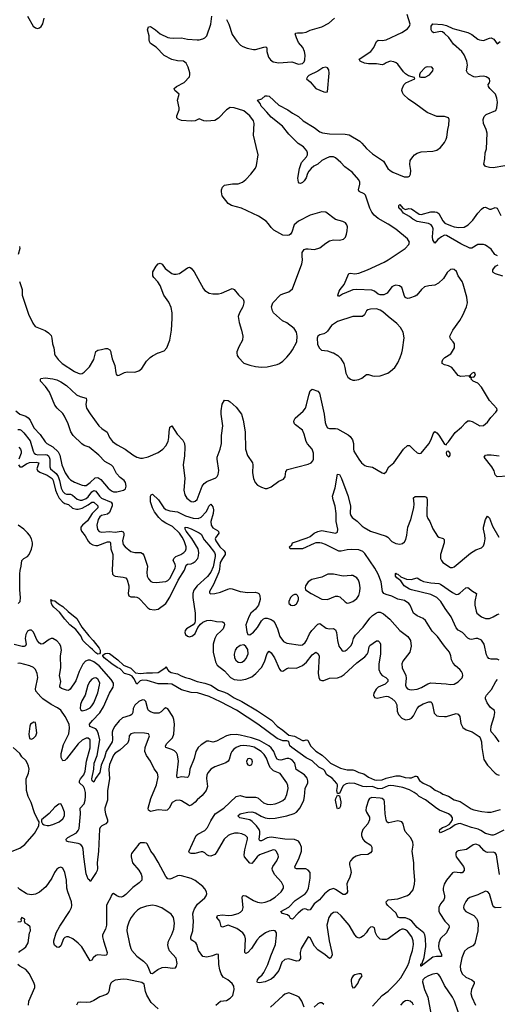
# Model space of a CAD drawing. Header units: inches. Extents: x 1682530 to 1839546, y 640742 to 791647.
# Tile 693 of 923: x 1810348 to 1815252, y 673318 to 683415. Entities that reach past the tile are written whole.
import ezdxf

# ---------------------------------------------------------------- set-up
doc = ezdxf.new("R2010")
doc.units = ezdxf.units.IN
doc.header["$MEASUREMENT"] = 0
doc.layers.add('B8617', color=7, linetype='Continuous')
doc.layers.add('B8618', color=7, linetype='Continuous')

msp = doc.modelspace()

# ---------------------------------------------------------------- linework, layer by layer
at = {"layer": 'B8617', "color": 5}
for points, elevation in [([(1810310, 679405), (1810350, 679370), (1810410, 679350), (1810434, 679334), (1810454, 679310), (1810495, 679230), (1810560, 679160), (1810610, 679085), (1810628, 679068), (1810690, 679035), (1810744, 678984), (1810761, 678950), (1810780, 678850), (1810816, 678770), (1810850, 678716), (1810870, 678697), (1810910, 678673), (1810990, 678642), (1811010, 678637), (1811030, 678640), (1811070, 678668), (1811124, 678716), (1811150, 678721), (1811180, 678700), (1811258, 678610), (1811290, 678584), (1811310, 678575), (1811345, 678575), (1811415, 678590), (1811435, 678605), (1811441, 678630), (1811434, 678670), (1811421, 678690), (1811380, 678720), (1811341, 678761), (1811307, 678830), (1811290, 678848), (1811223, 678883), (1811160, 678950), (1811062, 679030), (1811010, 679050), (1810985, 679065), (1810897, 679150), (1810872, 679190), (1810846, 679270), (1810809, 679350), (1810790, 679377), (1810732, 679430), (1810710, 679462), (1810654, 679594), (1810614, 679654), (1810561, 679710), (1810561, 679730), (1810566, 679734), (1810610, 679743), (1810690, 679733), (1810730, 679721), (1810770, 679701), (1810830, 679663), (1810930, 679569), (1810970, 679552), (1811030, 679534), (1811034, 679514), (1811026, 679470), (1811034, 679430), (1811070, 679372), (1811161, 679250), (1811190, 679222), (1811245, 679185), (1811270, 679129), (1811302, 679090), (1811350, 679055), (1811430, 679011), (1811510, 678953), (1811550, 678929), (1811590, 678919), (1811610, 678919), (1811668, 678932), (1811770, 678976), (1811818, 679010), (1811850, 679044), (1811874, 679090), (1811881, 679130), (1811882, 679190), (1811888, 679232), (1811890, 679238), (1811910, 679251), (1811964, 679164), (1812022, 679102), (1812040, 679070), (1812045, 679030), (1812039, 678941), (1812027, 678850), (1812043, 678710), (1812032, 678590), (1812044, 678544), (1812064, 678510), (1812110, 678476), (1812130, 678472), (1812150, 678477), (1812170, 678495), (1812223, 678630), (1812242, 678658), (1812270, 678679), (1812362, 678718), (1812377, 678730), (1812387, 678750), (1812392, 678792), (1812375, 678910), (1812375, 678930), (1812408, 679012), (1812420, 679070), (1812421, 679150), (1812433, 679250), (1812416, 679370), (1812415, 679405), (1812426, 679474), (1812450, 679512), (1812490, 679511), (1812510, 679496), (1812570, 679443), (1812624, 679370), (1812642, 679310), (1812664, 679190), (1812667, 679010), (1812687, 678947), (1812739, 678870), (1812743, 678850), (1812738, 678770), (1812747, 678710), (1812765, 678670), (1812790, 678643), (1812830, 678620), (1812870, 678608), (1812890, 678608), (1812930, 678625), (1813010, 678683), (1813057, 678703), (1813072, 678728), (1813079, 678781), (1813097, 678803), (1813310, 678856), (1813341, 678870), (1813358, 678890), (1813364, 678910), (1813363, 678970), (1813352, 679010), (1813304, 679064), (1813288, 679088), (1813270, 679165), (1813250, 679207), (1813179, 679259), (1813169, 679270), (1813163, 679290), (1813167, 679310), (1813178, 679330), (1813259, 679401), (1813282, 679430), (1813294, 679466), (1813315, 679565), (1813330, 679610), (1813350, 679625), (1813410, 679605), (1813426, 679586), (1813473, 679370), (1813484, 679284), (1813494, 679254), (1813510, 679231), (1813530, 679222), (1813590, 679224), (1813610, 679218), (1813719, 679159), (1813740, 679140), (1813765, 679105), (1813775, 679070), (1813775, 679015), (1813780, 678990), (1813829, 678910), (1813858, 678870), (1813890, 678844), (1813910, 678835), (1813970, 678825), (1814070, 678767), (1814090, 678761), (1814110, 678778), (1814137, 678830), (1814190, 678870), (1814290, 679012), (1814330, 679050), (1814350, 679050), (1814390, 679008), (1814430, 678973), (1814450, 678967), (1814470, 678971), (1814550, 679065), (1814574, 679110), (1814592, 679168), (1814610, 679193), (1814630, 679179), (1814650, 679153), (1814710, 679062), (1814730, 679054), (1814735, 679070), (1814750, 679085), (1814818, 679182), (1814884, 679236), (1814930, 679286), (1814950, 679301), (1814970, 679303), (1814995, 679295), (1815071, 679251), (1815110, 679255), (1815150, 679288), (1815185, 679335), (1815238, 679390), (1815249, 679410), (1815247, 679427), (1815171, 679510), (1815090, 679647), (1815050, 679687), (1815005, 679710), (1814984, 679730), (1814986, 679746), (1814974, 679746), (1814962, 679762), (1814877, 679757), (1814850, 679765), (1814785, 679850), (1814750, 679867), (1814710, 679877), (1814687, 679890), (1814684, 679910), (1814692, 679930), (1814712, 679950), (1814774, 679990), (1814780, 680000)], 460), ([(1810704, 680000), (1810704, 679990), (1810712, 679970), (1810743, 679930), (1810785, 679890), (1810910, 679809), (1810950, 679789), (1810970, 679785), (1810990, 679788), (1811010, 679799), (1811065, 679855), (1811111, 679930), (1811126, 680000)], 480), ([(1811285, 680000), (1811299, 679939), (1811326, 679870), (1811334, 679794), (1811339, 679779), (1811350, 679767), (1811370, 679771), (1811423, 679797), (1811450, 679805), (1811530, 679802), (1811570, 679814), (1811601, 679839), (1811650, 679913), (1811686, 679950), (1811710, 679968), (1811770, 679999), (1811772, 680000)], 480), ([(1812578, 680000), (1812582, 679970), (1812594, 679950), (1812650, 679893), (1812710, 679871), (1812770, 679858), (1812830, 679853), (1812890, 679856), (1812990, 679879), (1813015, 679890), (1813050, 679914), (1813090, 679954), (1813127, 680000)], 480), ([(1813563, 680000), (1813570, 679998), (1813613, 679970), (1813643, 679943), (1813676, 679890), (1813687, 679850), (1813696, 679790), (1813718, 679750), (1813744, 679730), (1813770, 679719), (1813790, 679717), (1813830, 679724), (1813861, 679739), (1813910, 679775), (1813930, 679778), (1813970, 679762), (1813990, 679760), (1814050, 679764), (1814128, 679792), (1814156, 679810), (1814201, 679850), (1814230, 679895), (1814256, 679950), (1814271, 680000)], 480), ([(1810330, 679214), (1810350, 679213), (1810365, 679205), (1810390, 679180), (1810455, 679095), (1810487, 678990), (1810498, 678970), (1810510, 678961), (1810533, 678953), (1810610, 678957), (1810630, 678954), (1810643, 678943), (1810652, 678930), (1810657, 678910), (1810656, 678830), (1810666, 678810), (1810721, 678761), (1810743, 678730), (1810758, 678690), (1810775, 678610), (1810790, 678576), (1810810, 678555), (1810830, 678550), (1810870, 678549), (1810890, 678539), (1810939, 678499), (1810970, 678489), (1810990, 678488), (1811030, 678504), (1811050, 678523), (1811090, 678575), (1811110, 678588), (1811130, 678581), (1811166, 678530), (1811189, 678509), (1811288, 678468), (1811298, 678450), (1811296, 678430), (1811270, 678361), (1811250, 678343), (1811189, 678330), (1811170, 678316), (1811153, 678290), (1811139, 678230), (1811146, 678186), (1811165, 678165), (1811190, 678161), (1811270, 678165), (1811330, 678159), (1811390, 678170), (1811410, 678162), (1811416, 678150), (1811416, 678130), (1811402, 678070), (1811412, 678032), (1811430, 678009), (1811490, 677963), (1811530, 677953), (1811592, 677952), (1811610, 677942), (1811624, 677924), (1811659, 677810), (1811653, 677750), (1811658, 677710), (1811670, 677682), (1811694, 677654), (1811710, 677646), (1811750, 677643), (1811850, 677655), (1811870, 677665), (1811890, 677684), (1811946, 677790), (1811949, 677810), (1811944, 677830), (1811925, 677870), (1811929, 677890), (1811951, 677909), (1812002, 677930), (1812033, 677950), (1812051, 677970), (1812057, 677990), (1812056, 678010), (1812038, 678070), (1812017, 678110), (1811989, 678150), (1811918, 678218), (1811850, 678251), (1811810, 678276), (1811777, 678310), (1811732, 678370), (1811710, 678410), (1811691, 678470), (1811691, 678529), (1811699, 678541), (1811710, 678548), (1811774, 678490), (1811827, 678410), (1811850, 678393), (1811890, 678379), (1811970, 678368), (1812050, 678329), (1812130, 678303), (1812179, 678301), (1812210, 678313), (1812263, 678370), (1812281, 678399), (1812290, 678425), (1812310, 678447), (1812330, 678419), (1812337, 678390), (1812333, 678350), (1812312, 678270), (1812313, 678230), (1812330, 678203), (1812378, 678178), (1812390, 678165), (1812392, 678150), (1812359, 678101), (1812356, 678090), (1812361, 678070), (1812404, 678010), (1812447, 677970), (1812459, 677950), (1812458, 677930), (1812430, 677890), (1812408, 677850), (1812401, 677779), (1812394, 677750), (1812338, 677622), (1812297, 677550), (1812298, 677538), (1812302, 677530), (1812308, 677528), (1812350, 677531), (1812410, 677543), (1812484, 677576), (1812510, 677581), (1812530, 677578), (1812610, 677550), (1812690, 677542), (1812765, 677545), (1812790, 677539), (1812803, 677530), (1812814, 677510), (1812816, 677470), (1812799, 677410), (1812770, 677370), (1812722, 677330), (1812700, 677290), (1812669, 677210), (1812679, 677139), (1812690, 677111), (1812710, 677107), (1812750, 677134), (1812790, 677183), (1812829, 677251), (1812850, 677270), (1812870, 677278), (1812890, 677279), (1812930, 677264), (1812950, 677250), (1812968, 677230), (1812996, 677170), (1813020, 677090), (1813057, 677037), (1813090, 677020), (1813230, 677000), (1813250, 677006), (1813280, 677030), (1813294, 677050), (1813324, 677116), (1813346, 677150), (1813410, 677218), (1813430, 677222), (1813495, 677175), (1813530, 677168), (1813570, 677171), (1813590, 677157), (1813601, 677130), (1813610, 677050), (1813626, 676990), (1813656, 676950), (1813670, 676940), (1813690, 676942), (1813710, 676956), (1813750, 676999), (1813765, 677030), (1813776, 677070), (1813796, 677104), (1813876, 677184), (1813942, 677278), (1813970, 677306), (1814010, 677334), (1814030, 677340), (1814050, 677340), (1814082, 677322), (1814147, 677267), (1814201, 677210), (1814250, 677150), (1814333, 677090), (1814359, 677050), (1814367, 676990), (1814353, 676930), (1814283, 676837), (1814270, 676810), (1814275, 676770), (1814312, 676690), (1814316, 676664), (1814309, 676590), (1814317, 676570), (1814330, 676554), (1814350, 676545), (1814370, 676542), (1814430, 676550), (1814474, 676566), (1814537, 676603), (1814570, 676614), (1814725, 676605), (1814770, 676597), (1814810, 676602), (1814850, 676625), (1814890, 676667), (1814896, 676690), (1814894, 676710), (1814885, 676730), (1814867, 676750), (1814821, 676790), (1814797, 676817), (1814782, 676850), (1814776, 676890), (1814760, 676930), (1814710, 676990), (1814639, 677090), (1814584, 677144), (1814515, 677255), (1814490, 677274), (1814430, 677302), (1814391, 677330), (1814357, 677410), (1814344, 677430), (1814298, 677458), (1814230, 677474), (1814170, 677504), (1814110, 677520), (1814088, 677530), (1814072, 677552), (1814058, 677650), (1814028, 677730), (1813994, 677790), (1813890, 677941), (1813870, 677960), (1813830, 677978), (1813750, 677982), (1813710, 677980), (1813650, 677964), (1813626, 677966), (1813487, 678033), (1813450, 678048), (1813428, 678052), (1813390, 678051), (1813370, 678045), (1813250, 677990), (1813129, 677989), (1813126, 677990), (1813118, 678010), (1813142, 678030), (1813150, 678051), (1813299, 678101), (1813330, 678117), (1813370, 678150), (1813410, 678168), (1813450, 678176), (1813590, 678150), (1813610, 678159), (1813615, 678190), (1813598, 678270), (1813598, 678350), (1813587, 678427), (1813566, 678490), (1813560, 678530), (1813586, 678614), (1813610, 678756), (1813630, 678751), (1813653, 678710), (1813716, 678536), (1813744, 678430), (1813742, 678350), (1813747, 678330), (1813761, 678310), (1813813, 678273), (1813863, 678223), (1813886, 678206), (1813950, 678170), (1814110, 678120), (1814128, 678108), (1814170, 678064), (1814210, 678043), (1814250, 678036), (1814277, 678043), (1814300, 678060), (1814314, 678086), (1814324, 678130), (1814332, 678210), (1814363, 678290), (1814396, 678410), (1814397, 678450), (1814390, 678511), (1814410, 678524), (1814506, 678526), (1814520, 678520), (1814528, 678508), (1814530, 678494), (1814528, 678350), (1814529, 678329), (1814540, 678300), (1814558, 678270), (1814590, 678194), (1814639, 678119), (1814650, 678109), (1814695, 678095), (1814705, 678085), (1814707, 678050), (1814670, 677930), (1814670, 677890), (1814678, 677870), (1814694, 677850), (1814770, 677798), (1814790, 677798), (1814810, 677806), (1814977, 677943), (1815030, 677979), (1815090, 678000), (1815110, 678021), (1815120, 678050), (1815126, 678090), (1815124, 678130), (1815110, 678190), (1815111, 678210), (1815130, 678291), (1815150, 678325), (1815170, 678304), (1815202, 678222), (1815269, 678110)], 440), ([(1810339, 679030), (1810355, 679010), (1810362, 678990), (1810363, 678970), (1810339, 678910)], 420), ([(1815355, 678735), (1815250, 678727), (1815230, 678749), (1815218, 678790), (1815196, 678830), (1815117, 678930), (1815129, 678950), (1815146, 678954), (1815190, 678954), (1815270, 678942)], 440), ([(1810336, 678850), (1810350, 678830), (1810370, 678829), (1810419, 678861), (1810450, 678873), (1810519, 678879), (1810546, 678870), (1810524, 678810), (1810532, 678792), (1810556, 678776), (1810630, 678746), (1810680, 678710), (1810692, 678690), (1810717, 678590), (1810732, 678550), (1810755, 678510), (1810790, 678466), (1810810, 678454), (1810850, 678445), (1810890, 678407), (1810930, 678394), (1810950, 678394), (1810990, 678407), (1811050, 678439), (1811090, 678467), (1811110, 678467), (1811151, 678430), (1811152, 678410), (1811092, 678350), (1811044, 678276), (1810992, 678230), (1810977, 678210), (1810975, 678190), (1810983, 678170), (1811021, 678121), (1811050, 678067), (1811068, 678048), (1811098, 678030), (1811130, 678022), (1811150, 678023), (1811250, 678062), (1811270, 678061), (1811276, 678056), (1811280, 678050), (1811285, 677990), (1811304, 677930), (1811306, 677910), (1811296, 677770), (1811302, 677730), (1811315, 677715), (1811328, 677708), (1811410, 677700), (1811439, 677690), (1811452, 677672), (1811468, 677610), (1811470, 677590), (1811463, 677530), (1811468, 677508), (1811490, 677495), (1811530, 677498), (1811550, 677494), (1811570, 677482), (1811590, 677466), (1811664, 677384), (1811685, 677370), (1811730, 677363), (1811770, 677369), (1811850, 677428), (1811890, 677493), (1811974, 677666), (1812039, 677770), (1812058, 677822), (1812070, 677832), (1812110, 677836), (1812130, 677844), (1812150, 677859), (1812177, 677890), (1812184, 677916), (1812187, 677950), (1812179, 677990), (1812114, 678094), (1812059, 678170), (1812048, 678192), (1812047, 678210), (1812070, 678209), (1812110, 678193), (1812192, 678152), (1812210, 678138), (1812241, 678081), (1812290, 678026), (1812347, 677950), (1812355, 677930), (1812356, 677910), (1812336, 677804), (1812312, 677748), (1812276, 677704), (1812169, 677610), (1812136, 677564), (1812126, 677530), (1812125, 677490), (1812151, 677329), (1812150, 677250), (1812145, 677230), (1812129, 677211), (1812062, 677170), (1812046, 677150), (1812043, 677130), (1812050, 677110), (1812070, 677094), (1812090, 677088), (1812123, 677097), (1812150, 677122), (1812177, 677183), (1812204, 677216), (1812230, 677237), (1812270, 677253), (1812310, 677258), (1812370, 677243), (1812430, 677240), (1812448, 677230), (1812450, 677209), (1812436, 677170), (1812421, 677150), (1812370, 677103), (1812350, 677070), (1812336, 677010), (1812334, 676930), (1812358, 676830), (1812376, 676796), (1812450, 676739), (1812512, 676670), (1812550, 676650), (1812610, 676642), (1812670, 676651), (1812730, 676678), (1812771, 676710), (1812830, 676772), (1812861, 676830), (1812890, 676917), (1812910, 676938), (1812930, 676921), (1812964, 676870), (1813015, 676755), (1813030, 676739), (1813050, 676735), (1813090, 676762), (1813110, 676770), (1813190, 676766), (1813250, 676793), (1813293, 676827), (1813350, 676903), (1813390, 676928), (1813410, 676914), (1813423, 676890), (1813413, 676713), (1813419, 676670), (1813430, 676644), (1813450, 676638), (1813470, 676640), (1813530, 676661), (1813610, 676667), (1813650, 676680), (1813681, 676699), (1813810, 676821), (1813890, 676883), (1813916, 676910), (1813926, 676930), (1813937, 676983), (1813944, 676996), (1814010, 677046), (1814030, 677045), (1814045, 677030), (1814052, 677010), (1814052, 676910), (1814035, 676810), (1814036, 676750), (1814052, 676710), (1814071, 676691), (1814106, 676670), (1814128, 676650), (1814127, 676630), (1814099, 676601), (1814030, 676570), (1814008, 676550), (1813985, 676510), (1813982, 676490), (1813990, 676466), (1814018, 676458), (1814110, 676478), (1814130, 676475), (1814170, 676453), (1814202, 676422), (1814220, 676390), (1814225, 676325), (1814237, 676290), (1814270, 676254), (1814310, 676237), (1814350, 676242), (1814370, 676254), (1814390, 676278), (1814429, 676351), (1814450, 676375), (1814490, 676399), (1814550, 676421), (1814570, 676419), (1814579, 676410), (1814587, 676390), (1814605, 676305), (1814612, 676292), (1814630, 676278), (1814650, 676272), (1814710, 676269), (1814730, 676270), (1814830, 676299), (1814850, 676295), (1814867, 676270), (1814878, 676198), (1814896, 676156), (1814932, 676132), (1814993, 676113), (1815064, 676064), (1815075, 676050), (1815089, 676010), (1815093, 675950), (1815115, 675830), (1815152, 675770), (1815228, 675688), (1815250, 675675), (1815270, 675669)], 420), ([(1810332, 677428), (1810352, 677450), (1810358, 677490), (1810351, 677570), (1810349, 677731), (1810352, 677768), (1810364, 677810), (1810369, 677870), (1810390, 677890), (1810428, 677912), (1810444, 677930), (1810470, 677986), (1810479, 678030), (1810480, 678050), (1810471, 678090), (1810450, 678130), (1810430, 678153), (1810390, 678190), (1810334, 678230)], 420), ([(1815270, 676848), (1815250, 676856), (1815190, 676857), (1815164, 676864), (1815150, 676883), (1815142, 676902), (1815116, 677010), (1815090, 677052), (1815050, 677071), (1815030, 677071), (1814990, 677058), (1814970, 677062), (1814950, 677074), (1814893, 677130), (1814850, 677156), (1814830, 677180), (1814779, 677290), (1814716, 677376), (1814671, 677450), (1814631, 677490), (1814570, 677521), (1814370, 677567), (1814350, 677577), (1814297, 677610), (1814260, 677660), (1814221, 677690), (1814208, 677710), (1814207, 677733), (1814210, 677742), (1814214, 677734), (1814230, 677728), (1814262, 677702), (1814318, 677678), (1814366, 677674), (1814430, 677691), (1814466, 677666), (1814494, 677654), (1814570, 677639), (1814650, 677634), (1814670, 677626), (1814790, 677540), (1814830, 677522), (1814850, 677524), (1814867, 677533), (1814930, 677588), (1814950, 677593), (1814996, 677556), (1815039, 677530), (1815020, 677450), (1815020, 677410), (1815034, 677350), (1815043, 677330), (1815090, 677290), (1815130, 677275), (1815170, 677274), (1815210, 677290), (1815250, 677316), (1815270, 677323)], 420), ([(1815275, 674650), (1815248, 674828), (1815242, 674850), (1815230, 674870), (1815210, 674877), (1815150, 674874), (1815130, 674881), (1815114, 674894), (1815070, 674945), (1815030, 674961), (1815005, 674955), (1814935, 674905), (1814850, 674893), (1814836, 674884), (1814827, 674870), (1814825, 674850), (1814830, 674830), (1814903, 674730), (1814912, 674710), (1814913, 674690), (1814890, 674668), (1814870, 674666), (1814810, 674673), (1814790, 674665), (1814729, 674590), (1814707, 674550), (1814696, 674510), (1814695, 674490), (1814711, 674430), (1814711, 674410), (1814702, 674390), (1814670, 674348), (1814653, 674310), (1814653, 674273), (1814661, 674250), (1814714, 674170), (1814753, 674130), (1814757, 674110), (1814731, 674050), (1814670, 673993), (1814652, 673950), (1814648, 673910), (1814652, 673890), (1814677, 673830), (1814679, 673810), (1814629, 673809), (1814590, 673800), (1814469, 673709), (1814465, 673710), (1814467, 673730), (1814479, 673741), (1814502, 673798), (1814517, 673910), (1814513, 673993), (1814506, 674030), (1814496, 674050), (1814430, 674105), (1814373, 674170), (1814350, 674187), (1814310, 674204), (1814250, 674205), (1814231, 674211), (1814212, 674252), (1814129, 674330), (1814115, 674350), (1814110, 674370), (1814131, 674389), (1814230, 674399), (1814330, 674434), (1814354, 674450), (1814387, 674493), (1814402, 674550), (1814404, 674590), (1814395, 674710), (1814396, 674770), (1814376, 674890), (1814387, 674950), (1814385, 674985), (1814362, 675030), (1814307, 675090), (1814298, 675110), (1814286, 675170), (1814270, 675190), (1814230, 675199), (1814138, 675178), (1814130, 675179), (1814118, 675190), (1814110, 675210), (1814100, 675270), (1814094, 675394), (1814090, 675410), (1814070, 675428), (1814050, 675433), (1813962, 675438), (1813939, 675430), (1813928, 675412), (1813905, 675335), (1813902, 675310), (1813909, 675289), (1813938, 675238), (1813941, 675210), (1813924, 675170), (1813871, 675110), (1813857, 675070), (1813858, 675050), (1813870, 675013), (1813887, 674990), (1813952, 674950), (1813963, 674930), (1813962, 674890), (1813950, 674870), (1813924, 674856), (1813846, 674850), (1813803, 674837), (1813770, 674816), (1813745, 674790), (1813735, 674770), (1813733, 674750), (1813746, 674706), (1813750, 674670), (1813739, 674621), (1813712, 674570), (1813707, 674553), (1813713, 674470), (1813705, 674455), (1813690, 674445), (1813670, 674445), (1813590, 674496), (1813570, 674504), (1813530, 674492), (1813476, 674450), (1813427, 674390), (1813373, 674350), (1813330, 674286), (1813310, 674285), (1813290, 674294), (1813270, 674297), (1813250, 674290), (1813207, 674253), (1813150, 674190), (1813130, 674197), (1813118, 674218), (1813097, 674237), (1813045, 674250), (1813028, 674270), (1813110, 674315), (1813177, 674383), (1813279, 674450), (1813295, 674470), (1813312, 674510), (1813331, 674610), (1813329, 674669), (1813310, 674695), (1813286, 674706), (1813190, 674707), (1813175, 674715), (1813174, 674730), (1813213, 674810), (1813240, 674890), (1813240, 674930), (1813223, 674970), (1813210, 674990), (1813169, 675009), (1813070, 675013), (1812930, 675033), (1812890, 675025), (1812830, 674993), (1812813, 674993), (1812807, 675007), (1812815, 675065), (1812813, 675090), (1812806, 675110), (1812780, 675150), (1812734, 675194), (1812710, 675209), (1812609, 675230), (1812588, 675250), (1812612, 675270), (1812626, 675274), (1812690, 675290), (1812730, 675292), (1812770, 675282), (1812827, 675247), (1812870, 675232), (1812910, 675225), (1812970, 675226), (1813090, 675250), (1813165, 675275), (1813191, 675290), (1813226, 675334), (1813264, 675410), (1813272, 675450), (1813278, 675530), (1813306, 675590), (1813308, 675610), (1813298, 675638), (1813272, 675670), (1813187, 675727), (1813172, 675790), (1813150, 675820), (1813130, 675833), (1813110, 675838), (1813090, 675838), (1813030, 675823), (1813010, 675824), (1812992, 675832), (1812977, 675857), (1812956, 675910), (1812930, 675948), (1812905, 675970), (1812810, 676022), (1812727, 676050), (1812610, 676078), (1812570, 676084), (1812510, 676082), (1812470, 676072), (1812370, 676015), (1812330, 676008), (1812290, 676018), (1812270, 676017), (1812210, 675979), (1812181, 675950), (1812156, 675910), (1812140, 675840), (1812095, 675730), (1812088, 675672), (1812079, 675650), (1812070, 675644), (1812010, 675651), (1811970, 675640), (1811965, 675645), (1811962, 675662), (1811978, 675810), (1811970, 675877), (1811958, 675898), (1811937, 675917), (1811910, 675932), (1811850, 675950), (1811845, 675965), (1811856, 675990), (1811918, 676050), (1811932, 676088), (1811936, 676190), (1811930, 676239), (1811921, 676270), (1811870, 676347), (1811850, 676359), (1811830, 676347), (1811801, 676319), (1811775, 676305), (1811730, 676305), (1811690, 676318), (1811672, 676332), (1811664, 676344), (1811643, 676423), (1811630, 676437), (1811610, 676439), (1811570, 676422), (1811530, 676387), (1811512, 676350), (1811509, 676310), (1811500, 676290), (1811481, 676279), (1811405, 676255), (1811370, 676225), (1811326, 676170), (1811306, 676134), (1811298, 676110), (1811301, 676030), (1811297, 676010), (1811236, 675910), (1811218, 675850), (1811185, 675770), (1811170, 675695), (1811127, 675633), (1811110, 675596), (1811093, 675610), (1811090, 675630), (1811111, 675729), (1811113, 675790), (1811143, 675870), (1811171, 676030), (1811158, 676090), (1811145, 676125), (1811130, 676142), (1811068, 676168), (1811065, 676190), (1811096, 676230), (1811170, 676307), (1811210, 676369), (1811271, 676510), (1811307, 676570), (1811312, 676590), (1811310, 676610), (1811288, 676650), (1811165, 676790), (1811110, 676831), (1811070, 676846), (1811050, 676847), (1811023, 676837), (1810995, 676805), (1810959, 676730), (1810924, 676636), (1810865, 676550), (1810850, 676537), (1810830, 676538), (1810777, 676557), (1810760, 676570), (1810759, 676579), (1810770, 676630), (1810758, 676690), (1810769, 676770), (1810768, 676890), (1810776, 676950), (1810770, 676989), (1810760, 677010), (1810730, 677047), (1810690, 677070), (1810670, 677070), (1810650, 677060), (1810590, 677015), (1810570, 677012), (1810550, 677020), (1810528, 677048), (1810490, 677136), (1810470, 677155), (1810450, 677154), (1810430, 677144), (1810410, 677112), (1810406, 677070), (1810415, 677010), (1810407, 676993), (1810393, 676987), (1810373, 676987), (1810290, 677009)], 420), ([(1815317, 675103), (1815230, 675059), (1815210, 675052), (1815194, 675054), (1815130, 675071), (1815082, 675102), (1815054, 675114), (1814988, 675130), (1814870, 675171), (1814850, 675170), (1814820, 675160), (1814770, 675123), (1814670, 675078), (1814658, 675090), (1814663, 675110), (1814690, 675130), (1814719, 675141), (1814757, 675163), (1814776, 675184), (1814791, 675210), (1814793, 675230), (1814778, 675250), (1814750, 675270), (1814658, 675310), (1814630, 675327), (1814515, 675415), (1814449, 675449), (1814430, 675470), (1814399, 675490), (1814350, 675516), (1814281, 675541), (1814190, 675560), (1814150, 675562), (1814130, 675558), (1814070, 675530), (1814030, 675529), (1813970, 675550), (1813910, 675547), (1813870, 675550), (1813790, 675582), (1813734, 675586), (1813701, 675579), (1813676, 675564), (1813666, 675554), (1813630, 675481), (1813610, 675481), (1813605, 675510), (1813612, 675552), (1813611, 675570), (1813604, 675584), (1813557, 675637), (1813501, 675670), (1813477, 675717), (1813467, 675727), (1813420, 675750), (1813350, 675814), (1813290, 675846), (1813141, 675950), (1813122, 675970), (1813110, 676013), (1813090, 676020), (1813050, 676019), (1812990, 676044), (1812792, 676190), (1812573, 676333), (1812410, 676419), (1812293, 676473), (1812173, 676513), (1812110, 676514), (1812010, 676544), (1811910, 676601), (1811870, 676606), (1811770, 676605), (1811658, 676638), (1811610, 676642), (1811586, 676634), (1811550, 676600), (1811520, 676660), (1811502, 676682), (1811476, 676696), (1811425, 676710), (1811378, 676758), (1811350, 676771), (1811293, 676810), (1811215, 676870), (1811201, 676890), (1811203, 676897), (1811226, 676914), (1811250, 676919), (1811270, 676916), (1811356, 676850), (1811415, 676795), (1811490, 676765), (1811536, 676716), (1811590, 676710), (1811650, 676719), (1811710, 676717), (1811770, 676722), (1811847, 676773), (1811850, 676779), (1811856, 676776), (1811867, 676750), (1811877, 676737), (1811902, 676722), (1811968, 676708), (1812005, 676685), (1812049, 676669), (1812090, 676659), (1812170, 676629), (1812250, 676612), (1812309, 676590), (1812390, 676541), (1812450, 676520), (1812490, 676501), (1812550, 676462), (1812630, 676424), (1812790, 676327), (1812933, 676233), (1812990, 676172), (1813050, 676130), (1813110, 676078), (1813170, 676067), (1813250, 676025), (1813270, 676023), (1813290, 676029), (1813307, 676027), (1813333, 675970), (1813390, 675913), (1813453, 675873), (1813496, 675836), (1813539, 675790), (1813641, 675741), (1813710, 675724), (1813770, 675722), (1813790, 675717), (1813830, 675696), (1813880, 675680), (1813930, 675647), (1813990, 675619), (1814010, 675615), (1814070, 675621), (1814110, 675636), (1814210, 675662), (1814250, 675662), (1814305, 675645), (1814350, 675640), (1814370, 675642), (1814410, 675659), (1814417, 675657), (1814430, 675653), (1814454, 675614), (1814490, 675585), (1814565, 675550), (1814615, 675515), (1814670, 675490), (1814694, 675474), (1814750, 675452), (1814810, 675415), (1814870, 675397), (1814984, 675324), (1815012, 675312), (1815094, 675294), (1815150, 675288), (1815190, 675290), (1815285, 675315)], 380), ([(1813970, 673299), (1814070, 673410), (1814130, 673452), (1814211, 673530), (1814261, 673590), (1814331, 673710), (1814348, 673750), (1814359, 673810), (1814382, 673870), (1814392, 673930), (1814387, 673970), (1814374, 674010), (1814330, 674068), (1814310, 674082), (1814290, 674088), (1814270, 674087), (1814250, 674079), (1814130, 673991), (1814110, 673983), (1814070, 673981), (1814050, 673987), (1814017, 674017), (1814001, 674050), (1813990, 674102), (1813970, 674114), (1813950, 674109), (1813930, 674089), (1813905, 674050), (1813879, 674021), (1813850, 674004), (1813830, 673998), (1813810, 674007), (1813790, 674029), (1813732, 674130), (1813650, 674224), (1813610, 674258), (1813590, 674263), (1813570, 674258), (1813542, 674238), (1813522, 674210), (1813502, 674130), (1813526, 673970), (1813554, 673850), (1813555, 673825), (1813544, 673796), (1813530, 673787), (1813485, 673825), (1813410, 673877), (1813376, 673916), (1813330, 673999), (1813310, 674009), (1813238, 673890), (1813229, 673851), (1813232, 673788), (1813215, 673765), (1813190, 673759), (1813110, 673786), (1813070, 673779), (1813041, 673750), (1813010, 673665), (1812950, 673592), (1812930, 673576), (1812870, 673547), (1812810, 673539), (1812790, 673541), (1812787, 673550), (1812791, 673570), (1812810, 673598), (1812838, 673622), (1812855, 673645), (1812895, 673725), (1812925, 673815), (1812975, 673930), (1812986, 674026), (1812983, 674050), (1812972, 674070), (1812950, 674074), (1812910, 674068), (1812872, 674050), (1812810, 674006), (1812783, 673977), (1812728, 673890), (1812690, 673850), (1812670, 673840), (1812658, 673850), (1812666, 673990), (1812659, 674019), (1812639, 674050), (1812577, 674097), (1812490, 674131), (1812430, 674108), (1812416, 674116), (1812404, 674170), (1812372, 674210), (1812379, 674230), (1812430, 674236), (1812489, 674229), (1812530, 674231), (1812592, 674250), (1812616, 674264), (1812635, 674285), (1812642, 674310), (1812631, 674409), (1812634, 674426), (1812639, 674430), (1812650, 674433), (1812670, 674429), (1812750, 674382), (1812790, 674364), (1812830, 674360), (1812870, 674366), (1812916, 674384), (1812970, 674418), (1813033, 674470), (1813056, 674510), (1813055, 674530), (1813036, 674570), (1812966, 674646), (1812942, 674690), (1812940, 674710), (1812947, 674730), (1812988, 674790), (1813004, 674830), (1813001, 674850), (1812980, 674890), (1812970, 674898), (1812950, 674902), (1812810, 674851), (1812785, 674830), (1812750, 674783), (1812730, 674763), (1812710, 674766), (1812657, 674830), (1812652, 674850), (1812658, 674902), (1812688, 675010), (1812687, 675030), (1812668, 675048), (1812630, 675067), (1812590, 675074), (1812552, 675072), (1812510, 675060), (1812490, 675050), (1812447, 675010), (1812364, 674870), (1812350, 674855), (1812310, 674838), (1812290, 674839), (1812270, 674851), (1812250, 674873), (1812230, 674882), (1812210, 674882), (1812146, 674866), (1812110, 674863), (1812093, 674870), (1812086, 674886), (1812159, 675050), (1812176, 675064), (1812250, 675101), (1812276, 675130), (1812310, 675198), (1812356, 675270), (1812444, 675330), (1812570, 675450), (1812610, 675458), (1812670, 675442), (1812770, 675442), (1812794, 675434), (1812850, 675384), (1812890, 675372), (1812928, 675368), (1812970, 675374), (1813010, 675386), (1813050, 675408), (1813072, 675430), (1813092, 675470), (1813105, 675530), (1813101, 675561), (1813090, 675590), (1813024, 675684), (1812953, 675713), (1812923, 675743), (1812908, 675768), (1812882, 675842), (1812859, 675879), (1812826, 675910), (1812754, 675954), (1812710, 675967), (1812650, 675973), (1812610, 675968), (1812570, 675950), (1812547, 675933), (1812526, 675910), (1812516, 675890), (1812500, 675830), (1812490, 675810), (1812466, 675794), (1812350, 675754), (1812312, 675728), (1812284, 675696), (1812270, 675670), (1812267, 675633), (1812276, 675550), (1812264, 675510), (1812222, 675458), (1812170, 675415), (1812150, 675390), (1812117, 675363), (1812090, 675355), (1812080, 675360), (1812010, 675406), (1811990, 675410), (1811950, 675407), (1811914, 675386), (1811883, 675330), (1811862, 675310), (1811850, 675306), (1811770, 675313), (1811690, 675295), (1811669, 675309), (1811668, 675330), (1811694, 675430), (1811752, 675570), (1811770, 675650), (1811762, 675690), (1811730, 675732), (1811690, 675810), (1811650, 675870), (1811634, 675910), (1811636, 675950), (1811681, 676070), (1811679, 676079), (1811671, 676091), (1811630, 676099), (1811530, 676103), (1811488, 676092), (1811473, 676070), (1811469, 676030), (1811460, 676000), (1811376, 675924), (1811330, 675894), (1811310, 675872), (1811270, 675778), (1811265, 675730), (1811269, 675630), (1811250, 675510), (1811248, 675410), (1811222, 675330), (1811221, 675310), (1811228, 675270), (1811249, 675210), (1811249, 675190), (1811231, 675170), (1811190, 675148), (1811174, 675130), (1811167, 675113), (1811158, 674890), (1811144, 674770), (1811146, 674710), (1811142, 674690), (1811132, 674670), (1811070, 674578), (1811064, 674590), (1811050, 674601), (1811030, 674655), (1811005, 674830), (1811001, 674910), (1810994, 674934), (1810976, 674956), (1810950, 674968), (1810850, 674983), (1810830, 674990), (1810825, 675010), (1810841, 675030), (1810930, 675077), (1810950, 675100), (1810958, 675122), (1810974, 675270), (1810969, 675330), (1811010, 675374), (1811020, 675410), (1811024, 675450), (1811023, 675490), (1811013, 675530), (1811002, 675550), (1810962, 675590), (1810961, 675610), (1810971, 675630), (1811007, 675670), (1811022, 675710), (1811034, 675810), (1811070, 675947), (1811072, 676030), (1811050, 676048), (1811030, 676049), (1810990, 676028), (1810950, 675990), (1810830, 675835), (1810810, 675818), (1810790, 675815), (1810775, 675850), (1810774, 675890), (1810799, 675981), (1810851, 676091), (1810858, 676150), (1810855, 676190), (1810814, 676270), (1810770, 676336), (1810738, 676358), (1810670, 676391), (1810587, 676450), (1810564, 676470), (1810515, 676530), (1810512, 676552), (1810534, 676670), (1810528, 676710), (1810510, 676750), (1810490, 676771), (1810452, 676790), (1810350, 676817), (1810330, 676814)], 440), ([(1815270, 676010), (1815230, 676067), (1815190, 676113), (1815185, 676130), (1815187, 676170), (1815221, 676270), (1815227, 676310), (1815222, 676330), (1815183, 676363), (1815149, 676409), (1815132, 676450), (1815131, 676469), (1815139, 676490), (1815192, 676548), (1815238, 676630), (1815252, 676648)], 420), ([(1810271, 674889), (1810350, 674918), (1810402, 674958), (1810500, 675070), (1810544, 675150), (1810548, 675188), (1810530, 675218), (1810501, 675281), (1810466, 675386), (1810434, 675450), (1810417, 675510), (1810415, 675630), (1810437, 675690), (1810445, 675730), (1810440, 675760), (1810430, 675789), (1810410, 675817), (1810370, 675857), (1810350, 675890), (1810281, 675950)], 460), ([(1812361, 673310), (1812410, 673352), (1812470, 673358), (1812510, 673381), (1812538, 673410), (1812550, 673470), (1812545, 673505), (1812530, 673530), (1812484, 673570), (1812436, 673596), (1812416, 673630), (1812403, 673670), (1812392, 673728), (1812389, 673829), (1812370, 673832), (1812326, 673814), (1812270, 673802), (1812230, 673807), (1812184, 673870), (1812167, 673930), (1812156, 673950), (1812116, 673976), (1812106, 673990), (1812106, 674010), (1812125, 674070), (1812133, 674170), (1812127, 674247), (1812131, 674270), (1812143, 674297), (1812174, 674346), (1812250, 674410), (1812264, 674430), (1812268, 674450), (1812265, 674470), (1812250, 674503), (1812230, 674525), (1812149, 674589), (1812107, 674607), (1812010, 674637), (1811990, 674640), (1811970, 674636), (1811910, 674607), (1811890, 674602), (1811870, 674604), (1811848, 674628), (1811770, 674775), (1811725, 674850), (1811695, 674890), (1811659, 674959), (1811650, 674969), (1811630, 674975), (1811590, 674973), (1811570, 674959), (1811497, 674863), (1811491, 674850), (1811491, 674829), (1811508, 674770), (1811570, 674693), (1811594, 674654), (1811603, 674630), (1811602, 674590), (1811576, 674564), (1811510, 674517), (1811437, 674443), (1811410, 674423), (1811390, 674418), (1811370, 674420), (1811344, 674430), (1811310, 674454), (1811302, 674450), (1811290, 674438), (1811282, 674410), (1811250, 674356), (1811241, 674330), (1811240, 674130), (1811230, 674089), (1811199, 674030), (1811198, 674010), (1811207, 673970), (1811245, 673850), (1811243, 673830), (1811237, 673823), (1811222, 673818), (1811150, 673825), (1811130, 673820), (1811104, 673796), (1811090, 673772), (1811070, 673765), (1810986, 673906), (1810950, 673944), (1810895, 673990), (1810850, 674010), (1810830, 674011), (1810810, 674004), (1810797, 673990), (1810770, 673919), (1810750, 673901), (1810730, 673903), (1810706, 673926), (1810700, 673950), (1810700, 673970), (1810723, 674050), (1810760, 674120), (1810861, 674270), (1810879, 674310), (1810883, 674330), (1810880, 674370), (1810841, 674470), (1810833, 674510), (1810828, 674590), (1810813, 674670), (1810790, 674713), (1810770, 674725), (1810750, 674718), (1810730, 674703), (1810704, 674670), (1810677, 674610), (1810616, 674524), (1810550, 674468), (1810510, 674448), (1810470, 674442), (1810430, 674449), (1810415, 674455), (1810350, 674494), (1810330, 674517)], 460), ([(1815290, 674310), (1815230, 674307), (1815216, 674316), (1815207, 674330), (1815171, 674450), (1815153, 674470), (1815130, 674478), (1815050, 674441), (1814970, 674414), (1814945, 674395), (1814928, 674372), (1814908, 674330), (1814905, 674310), (1814911, 674290), (1814928, 674270), (1815009, 674229), (1815039, 674199), (1815046, 674186), (1815054, 674150), (1815050, 674070), (1815020, 673940), (1815001, 673919), (1814944, 673890), (1814916, 673864), (1814886, 673794), (1814869, 673709), (1814873, 673670), (1814892, 673630), (1814930, 673595), (1814991, 673570), (1815014, 673550), (1815014, 673530), (1814988, 673470), (1814981, 673430), (1814989, 673390), (1815029, 673310)], 440), ([(1810339, 673850), (1810350, 673864), (1810390, 673889), (1810410, 673909), (1810434, 673950), (1810449, 674051), (1810458, 674070), (1810454, 674114), (1810430, 674138), (1810406, 674150), (1810398, 674170), (1810401, 674190), (1810370, 674209), (1810361, 674190), (1810362, 674170), (1810356, 674164), (1810330, 674159)], 480), ([(1810437, 673310), (1810443, 673350), (1810505, 673490), (1810504, 673510), (1810496, 673530), (1810448, 673630), (1810410, 673674), (1810350, 673710), (1810330, 673728)], 480), ([(1814889, 673130), (1814813, 673350), (1814790, 673390), (1814710, 673510), (1814670, 673596), (1814650, 673621), (1814630, 673633), (1814590, 673628), (1814545, 673610), (1814506, 673590), (1814487, 673570), (1814485, 673550), (1814503, 673470), (1814537, 673390), (1814570, 673225)], 440), ([(1811770, 673273), (1811697, 673337), (1811653, 673413), (1811640, 673450), (1811626, 673526), (1811601, 673541), (1811450, 673573), (1811410, 673576), (1811330, 673565), (1811299, 673550), (1811285, 673535), (1811274, 673506), (1811264, 673450), (1811254, 673430), (1811240, 673420), (1811170, 673394), (1811110, 673358), (1811070, 673340), (1811030, 673335), (1810970, 673341), (1810944, 673336), (1810930, 673308)], 480), ([(1813270, 673290), (1813244, 673350), (1813216, 673390), (1813190, 673406), (1813110, 673437), (1813070, 673422), (1813050, 673405), (1812924, 673290)], 460), ([(1813470, 673315), (1813450, 673334), (1813430, 673333), (1813410, 673323), (1813372, 673288)], 460), ([(1814391, 673311), (1814380, 673330), (1814358, 673350), (1814330, 673357), (1814310, 673354), (1814282, 673338), (1814257, 673310)], 440)]:
    msp.add_lwpolyline(points, dxfattribs=dict(at, elevation=elevation))
for points, elevation in [([(1815010, 679796), (1814992, 679790), (1814972, 679770), (1814974, 679754), (1815010, 679751), (1815029, 679770), (1815022, 679790)], 460), ([(1814750, 678989), (1814732, 678988), (1814728, 678972), (1814730, 678954), (1814750, 678931), (1814762, 678938), (1814769, 678950), (1814769, 678970)], 460), ([(1813570, 677730), (1813512, 677728), (1813450, 677700), (1813347, 677673), (1813311, 677650), (1813282, 677610), (1813278, 677590), (1813282, 677570), (1813341, 677530), (1813450, 677474), (1813510, 677468), (1813590, 677502), (1813610, 677504), (1813636, 677496), (1813690, 677444), (1813710, 677433), (1813730, 677434), (1813770, 677449), (1813810, 677479), (1813830, 677510), (1813840, 677550), (1813842, 677590), (1813837, 677637), (1813828, 677668), (1813810, 677692), (1813770, 677714), (1813750, 677717), (1813670, 677707)], 460), ([(1813190, 677522), (1813170, 677519), (1813150, 677509), (1813130, 677489), (1813111, 677450), (1813111, 677430), (1813120, 677420), (1813130, 677411), (1813150, 677407), (1813170, 677411), (1813190, 677426), (1813203, 677450), (1813209, 677470), (1813209, 677490), (1813202, 677510)], 460), ([(1811150, 676909), (1811130, 676921), (1811097, 676957), (1811070, 676976), (1811010, 677036), (1810997, 677050), (1810976, 677096), (1810923, 677163), (1810862, 677210), (1810810, 677267), (1810758, 677338), (1810697, 677390), (1810683, 677410), (1810675, 677430), (1810668, 677470), (1810680, 677460), (1810710, 677454), (1810746, 677426), (1810790, 677398), (1810846, 677346), (1810935, 677275), (1810987, 677187), (1811057, 677097), (1811102, 677050), (1811165, 676970), (1811173, 676950), (1811176, 676924), (1811168, 676912)], 380), ([(1812650, 677003), (1812610, 676996), (1812575, 676970), (1812562, 676950), (1812549, 676910), (1812552, 676870), (1812566, 676846), (1812590, 676827), (1812610, 676823), (1812630, 676826), (1812656, 676844), (1812674, 676866), (1812693, 676913), (1812690, 676957), (1812670, 676989)], 440), ([(1811130, 676666), (1811110, 676664), (1811090, 676653), (1811068, 676630), (1811048, 676590), (1811022, 676490), (1810986, 676430), (1810974, 676394), (1810970, 676350), (1810977, 676337), (1810990, 676328), (1811030, 676339), (1811070, 676360), (1811090, 676378), (1811111, 676410), (1811150, 676511), (1811169, 676590), (1811170, 676610), (1811163, 676630), (1811150, 676653)], 440), ([(1810492, 676212), (1810460, 676190), (1810453, 676170), (1810443, 676090), (1810450, 676045), (1810470, 676036), (1810490, 676047), (1810514, 676070), (1810523, 676103), (1810510, 676208)], 460), ([(1812710, 675840), (1812690, 675835), (1812678, 675810), (1812680, 675790), (1812690, 675773), (1812710, 675767), (1812730, 675778), (1812736, 675790), (1812737, 675803), (1812730, 675829)], 460), ([(1813610, 675324), (1813608, 675328), (1813592, 675410), (1813593, 675430), (1813610, 675464), (1813630, 675457), (1813644, 675396), (1813643, 675350), (1813630, 675329)], 380), ([(1810770, 675374), (1810750, 675369), (1810710, 675341), (1810650, 675274), (1810572, 675210), (1810572, 675190), (1810582, 675170), (1810600, 675160), (1810630, 675151), (1810650, 675151), (1810690, 675161), (1810753, 675190), (1810790, 675221), (1810807, 675250), (1810807, 675290), (1810785, 675350)], 460), ([(1811710, 674334), (1811650, 674326), (1811590, 674304), (1811558, 674282), (1811525, 674250), (1811494, 674210), (1811472, 674170), (1811452, 674110), (1811449, 674070), (1811477, 673937), (1811490, 673890), (1811501, 673870), (1811552, 673812), (1811620, 673760), (1811650, 673730), (1811665, 673705), (1811690, 673638), (1811710, 673635), (1811730, 673647), (1811765, 673675), (1811810, 673696), (1811850, 673698), (1811912, 673688), (1811949, 673691), (1811959, 673710), (1811964, 673736), (1811955, 673790), (1811887, 673867), (1811875, 673895), (1811869, 673929), (1811876, 673964), (1811910, 674033), (1811932, 674090), (1811937, 674150), (1811928, 674208), (1811915, 674230), (1811902, 674242), (1811806, 674306), (1811750, 674329)], 480), ([(1813830, 673632), (1813790, 673619), (1813771, 673610), (1813759, 673590), (1813751, 673570), (1813751, 673551), (1813759, 673510), (1813770, 673487), (1813790, 673491), (1813821, 673530), (1813835, 673565), (1813864, 673610), (1813855, 673630)], 460)]:
    msp.add_lwpolyline(points, close=True, dxfattribs=dict(at, elevation=elevation))
at = {"layer": 'B8618', "color": 5}
for points, elevation in [([(1810430, 683450), (1810487, 683350), (1810510, 683333), (1810530, 683326), (1810550, 683331), (1810570, 683347), (1810586, 683374), (1810601, 683430)], 520), ([(1813127, 680000), (1813150, 680028), (1813192, 680110), (1813198, 680170), (1813189, 680210), (1813165, 680250), (1813090, 680305), (1813048, 680328), (1812955, 680410), (1812942, 680430), (1812934, 680470), (1812947, 680510), (1813027, 680593), (1813050, 680605), (1813110, 680626), (1813150, 680654), (1813245, 680910), (1813252, 680950), (1813247, 680993), (1813249, 681029), (1813270, 681059), (1813290, 681067), (1813310, 681067), (1813370, 681058), (1813410, 681068), (1813430, 681077), (1813490, 681123), (1813530, 681146), (1813570, 681156), (1813630, 681153), (1813674, 681166), (1813694, 681186), (1813704, 681216), (1813711, 681249), (1813713, 681290), (1813708, 681310), (1813693, 681333), (1813667, 681347), (1813590, 681367), (1813490, 681440), (1813450, 681445), (1813330, 681410), (1813210, 681350), (1813167, 681313), (1813143, 681237), (1813130, 681217), (1813114, 681206), (1813098, 681202), (1813050, 681207), (1812957, 681257), (1812930, 681284), (1812903, 681323), (1812878, 681350), (1812801, 681401), (1812624, 681484), (1812523, 681510), (1812488, 681530), (1812426, 681610), (1812419, 681650), (1812420, 681670), (1812430, 681699), (1812450, 681717), (1812470, 681723), (1812533, 681733), (1812590, 681733), (1812635, 681750), (1812670, 681775), (1812721, 681830), (1812768, 681892), (1812779, 681921), (1812798, 682030), (1812775, 682115), (1812750, 682230), (1812756, 682350), (1812750, 682378), (1812711, 682430), (1812650, 682480), (1812550, 682511), (1812510, 682516), (1812470, 682490), (1812390, 682404), (1812350, 682382), (1812270, 682373), (1812238, 682378), (1812190, 682397), (1812150, 682377), (1812110, 682373), (1812010, 682383), (1811975, 682395), (1811960, 682410), (1811960, 682430), (1811985, 682490), (1811985, 682510), (1811967, 682590), (1811987, 682650), (1811940, 682690), (1811935, 682710), (1811958, 682730), (1812036, 682770), (1812090, 682830), (1812096, 682850), (1812095, 682870), (1812078, 682930), (1812057, 682970), (1812030, 682989), (1811970, 682993), (1811910, 683007), (1811830, 683049), (1811750, 683132), (1811690, 683170), (1811680, 683190), (1811676, 683210), (1811677, 683250), (1811660, 683310), (1811670, 683342), (1811690, 683344), (1811744, 683310), (1811791, 683270), (1811870, 683234), (1811890, 683229), (1811930, 683225), (1812010, 683229), (1812070, 683217), (1812171, 683209), (1812190, 683209), (1812230, 683220), (1812250, 683230), (1812271, 683250), (1812311, 683370), (1812320, 683450)], 480), ([(1812470, 683416), (1812495, 683370), (1812530, 683263), (1812576, 683196), (1812614, 683154), (1812639, 683139), (1812683, 683123), (1812750, 683108), (1812770, 683108), (1812854, 683134), (1812876, 683136), (1812885, 683125), (1812886, 683090), (1812903, 683030), (1812923, 683003), (1812950, 682982), (1813010, 682973), (1813143, 682983), (1813210, 682959), (1813253, 682967), (1813270, 682982), (1813277, 683003), (1813278, 683050), (1813272, 683090), (1813256, 683130), (1813210, 683182), (1813189, 683230), (1813178, 683270), (1813184, 683276), (1813200, 683280), (1813250, 683280), (1813290, 683288), (1813330, 683307), (1813450, 683341), (1813522, 683378), (1813581, 683430)], 480), ([(1814780, 680000), (1814812, 680050), (1814812, 680090), (1814800, 680110), (1814770, 680141), (1814765, 680170), (1814794, 680230), (1814866, 680330), (1814896, 680384), (1814934, 680470), (1814945, 680510), (1814939, 680570), (1814902, 680702), (1814890, 680730), (1814850, 680790), (1814834, 680834), (1814810, 680854), (1814790, 680856), (1814770, 680852), (1814736, 680824), (1814698, 680762), (1814648, 680712), (1814610, 680694), (1814550, 680687), (1814505, 680675), (1814472, 680650), (1814426, 680590), (1814410, 680580), (1814350, 680558), (1814330, 680556), (1814307, 680567), (1814295, 680590), (1814280, 680650), (1814270, 680670), (1814246, 680686), (1814210, 680693), (1814190, 680687), (1814170, 680674), (1814120, 680610), (1814086, 680594), (1814050, 680593), (1814030, 680602), (1813990, 680632), (1813963, 680643), (1813810, 680650), (1813770, 680644), (1813745, 680635), (1813661, 680599), (1813630, 680579), (1813621, 680581), (1813614, 680590), (1813627, 680630), (1813639, 680650), (1813681, 680699), (1813726, 680814), (1813744, 680816), (1813790, 680810), (1813830, 680816), (1813920, 680850), (1814091, 680929), (1814130, 680952), (1814304, 681070), (1814345, 681110), (1814350, 681135), (1814328, 681168), (1814210, 681268), (1814130, 681320), (1814030, 681375), (1813987, 681410), (1813963, 681443), (1813944, 681484), (1813897, 681617), (1813886, 681630), (1813832, 681652), (1813826, 681670), (1813841, 681730), (1813840, 681750), (1813830, 681773), (1813763, 681850), (1813687, 681907), (1813646, 681950), (1813590, 681998), (1813570, 682008), (1813530, 682008), (1813490, 681993), (1813450, 681970), (1813410, 681934), (1813368, 681912), (1813341, 681890), (1813317, 681863), (1813303, 681837), (1813290, 681793), (1813270, 681763), (1813250, 681744), (1813230, 681734), (1813219, 681739), (1813209, 681749), (1813205, 681790), (1813220, 681890), (1813243, 681950), (1813293, 682010), (1813302, 682030), (1813303, 682050), (1813296, 682070), (1813261, 682110), (1813207, 682147), (1813110, 682240), (1813045, 682325), (1812930, 682416), (1812887, 682467), (1812843, 682510), (1812827, 682530), (1812817, 682557), (1812789, 682590), (1812835, 682605), (1812870, 682635), (1812890, 682636), (1812910, 682630), (1813010, 682540), (1813102, 682490), (1813150, 682455), (1813210, 682421), (1813257, 682377), (1813370, 682308), (1813430, 682265), (1813456, 682256), (1813530, 682243), (1813690, 682242), (1813730, 682234), (1813839, 682170), (1813862, 682150), (1813910, 682094), (1813970, 682040), (1814084, 681964), (1814128, 681890), (1814150, 681867), (1814179, 681850), (1814295, 681805), (1814336, 681804), (1814349, 681811), (1814359, 681830), (1814365, 681870), (1814355, 681930), (1814358, 681970), (1814384, 682010), (1814403, 682030), (1814430, 682048), (1814470, 682060), (1814590, 682067), (1814630, 682076), (1814670, 682103), (1814710, 682156), (1814728, 682190), (1814733, 682210), (1814743, 682290), (1814753, 682333), (1814759, 682390), (1814750, 682408), (1814710, 682421), (1814630, 682424), (1814530, 682463), (1814414, 682550), (1814340, 682600), (1814289, 682649), (1814278, 682670), (1814272, 682690), (1814274, 682706), (1814292, 682748), (1814312, 682768), (1814406, 682810), (1814402, 682822), (1814341, 682841), (1814310, 682859), (1814290, 682879), (1814230, 682959), (1814214, 682974), (1814190, 682984), (1814150, 682989), (1814110, 682972), (1814090, 682958), (1814070, 682952), (1814010, 682962), (1813930, 682961), (1813888, 682968), (1813850, 682986), (1813844, 682990), (1813835, 683010), (1813952, 683088), (1813984, 683130), (1814010, 683190), (1814030, 683206), (1814070, 683202), (1814110, 683208), (1814270, 683283), (1814330, 683323), (1814350, 683350), (1814356, 683370), (1814326, 683470)], 460), ([(1815330, 681915), (1815210, 681897), (1815170, 681898), (1815130, 681910), (1815114, 681934), (1815124, 681990), (1815128, 682050), (1815140, 682090), (1815148, 682250), (1815137, 682290), (1815111, 682350), (1815107, 682393), (1815117, 682423), (1815136, 682444), (1815235, 682485), (1815246, 682510), (1815252, 682570), (1815248, 682610), (1815232, 682650), (1815217, 682670), (1815174, 682710), (1815162, 682730), (1815159, 682750), (1815170, 682766), (1815175, 682785), (1815171, 682810), (1815137, 682830), (1815110, 682836), (1815070, 682834), (1815030, 682826), (1815010, 682828), (1814958, 682858), (1814946, 682870), (1814936, 682890), (1814946, 682950), (1814940, 682990), (1814910, 683055), (1814888, 683090), (1814803, 683163), (1814753, 683233), (1814710, 683275), (1814690, 683289), (1814670, 683293), (1814601, 683281), (1814583, 683290), (1814572, 683310), (1814573, 683350), (1814590, 683373), (1814690, 683365), (1814730, 683354), (1814794, 683326), (1814950, 683284), (1814990, 683263), (1815050, 683215), (1815070, 683207), (1815110, 683203), (1815170, 683227), (1815190, 683230), (1815215, 683215), (1815250, 683166), (1815282, 683190)], 440), ([(1815253, 680993), (1815227, 681007), (1815190, 681062), (1815130, 681104), (1815110, 681111), (1815050, 681111), (1814990, 681073), (1814970, 681072), (1814878, 681118), (1814730, 681203), (1814710, 681204), (1814678, 681190), (1814640, 681160), (1814610, 681123), (1814590, 681157), (1814587, 681190), (1814593, 681270), (1814587, 681290), (1814572, 681310), (1814544, 681324), (1814430, 681347), (1814386, 681370), (1814350, 681398), (1814290, 681430), (1814265, 681465), (1814250, 681474), (1814241, 681490), (1814239, 681510), (1814250, 681519), (1814283, 681483), (1814310, 681470), (1814342, 681478), (1814370, 681474), (1814450, 681422), (1814470, 681419), (1814570, 681445), (1814610, 681446), (1814630, 681440), (1814650, 681428), (1814691, 681351), (1814713, 681330), (1814770, 681303), (1814810, 681291), (1814856, 681284), (1814910, 681287), (1814951, 681310), (1815002, 681358), (1815053, 681430), (1815090, 681472), (1815110, 681488), (1815130, 681493), (1815170, 681473), (1815190, 681471), (1815230, 681488), (1815250, 681482), (1815288, 681408)], 440), ([(1810346, 681090), (1810350, 681070), (1810332, 681008)], 480), ([(1811772, 680000), (1811830, 680021), (1811859, 680050), (1811890, 680130), (1811908, 680230), (1811914, 680350), (1811913, 680410), (1811905, 680465), (1811880, 680520), (1811828, 680590), (1811791, 680691), (1811768, 680728), (1811726, 680770), (1811715, 680790), (1811714, 680806), (1811716, 680830), (1811750, 680887), (1811770, 680912), (1811790, 680918), (1811810, 680907), (1811843, 680863), (1811910, 680814), (1811930, 680805), (1811956, 680804), (1811988, 680812), (1812070, 680871), (1812090, 680878), (1812110, 680867), (1812139, 680830), (1812235, 680655), (1812250, 680639), (1812292, 680612), (1812330, 680604), (1812390, 680603), (1812419, 680610), (1812530, 680657), (1812550, 680648), (1812595, 680595), (1812641, 680550), (1812648, 680530), (1812648, 680510), (1812638, 680470), (1812605, 680410), (1812592, 680370), (1812600, 680310), (1812627, 680230), (1812640, 680170), (1812634, 680130), (1812598, 680062), (1812577, 680010), (1812578, 680000)], 480), ([(1815310, 680785), (1815233, 680810), (1815210, 680822), (1815204, 680830), (1815207, 680850), (1815232, 680888), (1815259, 680901)], 440), ([(1810345, 680730), (1810374, 680650), (1810372, 680590), (1810437, 680397), (1810484, 680304), (1810508, 680268), (1810610, 680227), (1810644, 680204), (1810670, 680176), (1810679, 680150), (1810684, 680090), (1810700, 680050), (1810704, 680000)], 480), ([(1814271, 680000), (1814280, 680030), (1814294, 680154), (1814284, 680210), (1814258, 680258), (1814219, 680299), (1814130, 680370), (1814078, 680418), (1814050, 680436), (1814010, 680450), (1813950, 680448), (1813921, 680439), (1813908, 680430), (1813888, 680390), (1813867, 680373), (1813770, 680370), (1813610, 680319), (1813550, 680280), (1813510, 680221), (1813494, 680206), (1813470, 680193), (1813430, 680184), (1813410, 680169), (1813401, 680150), (1813407, 680087), (1813424, 680050), (1813447, 680027), (1813510, 680018), (1813563, 680000)], 480), ([(1811126, 680000), (1811129, 680011), (1811150, 680027), (1811188, 680032), (1811230, 680045), (1811250, 680042), (1811273, 680030), (1811283, 680010), (1811285, 680000)], 480)]:
    msp.add_lwpolyline(points, dxfattribs=dict(at, elevation=elevation))
for points, elevation in [([(1813490, 682929), (1813459, 682921), (1813410, 682889), (1813317, 682843), (1813302, 682830), (1813292, 682810), (1813330, 682778), (1813390, 682711), (1813470, 682676), (1813490, 682671), (1813510, 682674), (1813527, 682867), (1813521, 682901), (1813510, 682922)], 480), ([(1814532, 682932), (1814510, 682925), (1814461, 682870), (1814452, 682850), (1814454, 682830), (1814466, 682826), (1814510, 682827), (1814554, 682850), (1814589, 682890), (1814594, 682910), (1814578, 682930)], 460)]:
    msp.add_lwpolyline(points, close=True, dxfattribs=dict(at, elevation=elevation))

doc.saveas('drawing.dxf')
